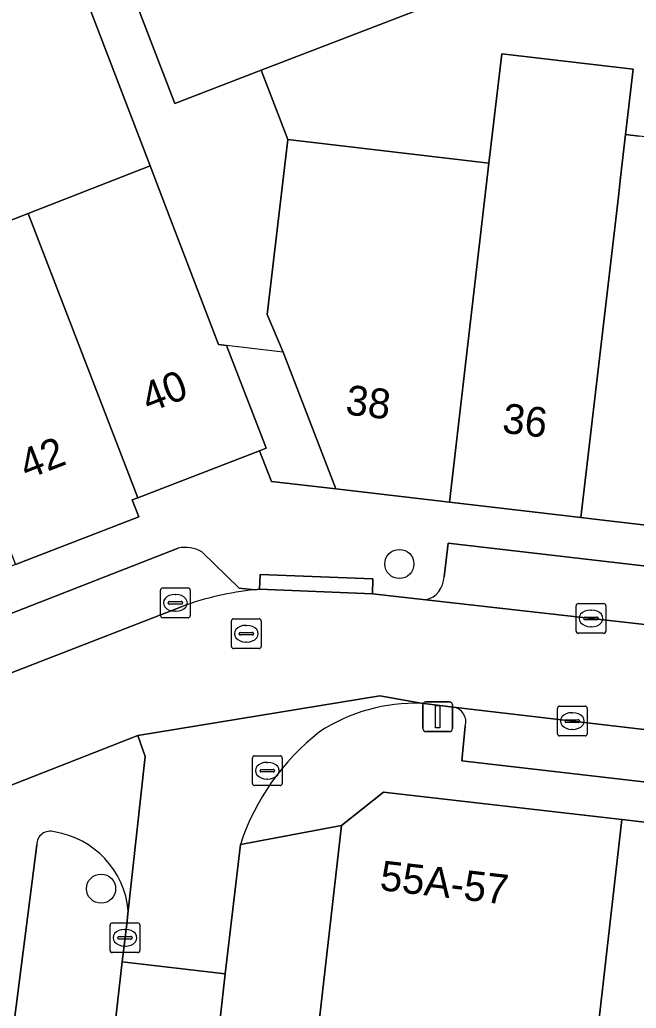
# Model space of a CAD drawing. Extents: x 161692 to 162379, y 380760 to 381678.
# Drawn here: x 161956.62 to 161977.32, y 381149.93 to 381183.08 of the extents above; entities that cross this region are included whole.
import ezdxf

# ---------------------------------------------------------------- set-up
doc = ezdxf.new("R2010")
doc.units = 0
for name, color, linetype in [('IMGEO_Boom', 7, 'Continuous'), ('IMGEO_Erf', 7, 'Continuous'), ('IMGEO_Kolk', 7, 'Continuous'), ('IMGEO_Lichtmast', 7, 'Continuous'), ('IMGEO_Pand', 7, 'Continuous'), ('IMGEO_Pand_nummerreeks', 7, 'Continuous'), ('IMGEO_Pand_overbouw', 7, 'Continuous'), ('IMGEO_Parkeervlak_open', 7, 'Continuous'), ('IMGEO_Rijbaan_lokaal_open', 7, 'Continuous'), ('IMGEO_Rioolput', 7, 'Continuous'), ('IMGEO_Voetpad_open', 7, 'Continuous')]:
    doc.layers.add(name, color=color, linetype=linetype)

msp = doc.modelspace()

# ---------------------------------------------------------------- linework, layer by layer
at = {"layer": 'IMGEO_Boom'}
for centre in [(161969.365, 381164.828), (161959.352, 381153.939)]:
    msp.add_circle(centre, 0.489, dxfattribs=at)
at = {"layer": 'IMGEO_Erf'}
for points in [[(161935.751, 381168.401), (161935.894, 381168.456), (161939.885, 381170), (161940.063, 381170.065), (161944.031, 381171.514), (161944.369, 381171.64), (161943.588, 381173.655), (161945.397, 381174.356), (161947.619, 381175.217), (161949.483, 381170.403), (161951.516, 381171.189), (161950.405, 381174.063), (161949.637, 381176.049), (161951.802, 381176.886), (161952.568, 381174.903), (161954.509, 381175.657), (161956.9, 381176.586), (161960.997, 381178.177), (161955.305, 381192.993)], [(161971.231, 381183.89), (161964.726, 381181.388), (161965.619, 381179.061), (161970.462, 381178.493), (161972.371, 381178.269), (161972.8, 381181.936), (161977.216, 381181.418), (161976.959, 381179.225), (161977.418, 381179.172)]]:
    msp.add_lwpolyline(points, dxfattribs=at)
at = {"layer": 'IMGEO_Kolk'}
for p, q in [((161961.346, 381163.098), (161961.346, 381163.95)), ((161961.421, 381164.024), (161962.273, 381164.024)), ((161962.347, 381163.95), (161962.347, 381163.098)), ((161961.605, 381163.518), (161961.605, 381163.53)), ((161961.648, 381163.567), (161962.046, 381163.567)), ((161961.834, 381163.804), (161961.859, 381163.804)), ((161962.089, 381163.53), (161962.089, 381163.518)), ((161975.37, 381163.502), (161976.222, 381163.502)), ((161962.043, 381163.481), (161961.645, 381163.481)), ((161961.857, 381163.244), (161961.832, 381163.244)), ((161975.295, 381162.576), (161975.295, 381163.428)), ((161975.783, 381163.282), (161975.808, 381163.282)), ((161976.296, 381163.428), (161976.296, 381162.576)), ((161962.273, 381163.024), (161961.421, 381163.024)), ((161975.554, 381162.996), (161975.554, 381163.008)), ((161975.992, 381162.959), (161975.594, 381162.959)), ((161975.597, 381163.045), (161975.995, 381163.045)), ((161976.038, 381163.008), (161976.038, 381162.996)), ((161975.806, 381162.722), (161975.781, 381162.722)), ((161976.222, 381162.502), (161975.37, 381162.502)), ((161974.669, 381159.134), (161974.669, 381159.986)), ((161974.744, 381160.06), (161975.596, 381160.06)), ((161975.67, 381159.986), (161975.67, 381159.134)), ((161974.928, 381159.554), (161974.928, 381159.566)), ((161974.971, 381159.603), (161975.369, 381159.603)), ((161975.157, 381159.84), (161975.182, 381159.84)), ((161975.412, 381159.566), (161975.412, 381159.554)), ((161975.366, 381159.517), (161974.968, 381159.517)), ((161975.18, 381159.28), (161975.155, 381159.28)), ((161975.596, 381159.06), (161974.744, 381159.06)), ((161964.432, 381157.469), (161964.432, 381158.321)), ((161964.507, 381158.395), (161965.359, 381158.395)), ((161965.433, 381158.321), (161965.433, 381157.469)), ((161964.691, 381157.889), (161964.691, 381157.901)), ((161964.734, 381157.938), (161965.132, 381157.938)), ((161964.92, 381158.175), (161964.945, 381158.175)), ((161965.175, 381157.901), (161965.175, 381157.889)), ((161965.129, 381157.852), (161964.731, 381157.852)), ((161964.943, 381157.615), (161964.918, 381157.615)), ((161965.359, 381157.395), (161964.507, 381157.395)), ((161959.653, 381151.867), (161959.653, 381152.719)), ((161959.728, 381152.793), (161960.58, 381152.793)), ((161960.141, 381152.573), (161960.166, 381152.573)), ((161960.654, 381152.719), (161960.654, 381151.867)), ((161959.912, 381152.287), (161959.912, 381152.299)), ((161960.35, 381152.25), (161959.952, 381152.25)), ((161959.955, 381152.336), (161960.353, 381152.336)), ((161960.396, 381152.299), (161960.396, 381152.287)), ((161960.164, 381152.013), (161960.139, 381152.013)), ((161960.58, 381151.793), (161959.728, 381151.793))]:
    msp.add_line(p, q, dxfattribs=at)
for points in [[(161961.346, 381163.098), (161961.346, 381163.95)], [(161961.421, 381164.024), (161962.273, 381164.024)], [(161962.347, 381163.95), (161962.347, 381163.098)], [(161975.37, 381163.502), (161976.222, 381163.502)], [(161975.295, 381162.576), (161975.295, 381163.428)], [(161976.296, 381163.428), (161976.296, 381162.576)], [(161962.273, 381163.024), (161961.421, 381163.024)], [(161976.222, 381162.502), (161975.37, 381162.502)], [(161974.669, 381159.134), (161974.669, 381159.986)], [(161974.744, 381160.06), (161975.596, 381160.06)], [(161975.67, 381159.986), (161975.67, 381159.134)], [(161975.596, 381159.06), (161974.744, 381159.06)], [(161964.432, 381157.469), (161964.432, 381158.321)], [(161964.507, 381158.395), (161965.359, 381158.395)], [(161965.433, 381158.321), (161965.433, 381157.469)], [(161965.359, 381157.395), (161964.507, 381157.395)], [(161959.653, 381151.867), (161959.653, 381152.719)], [(161959.728, 381152.793), (161960.58, 381152.793)], [(161960.654, 381152.719), (161960.654, 381151.867)], [(161960.58, 381151.793), (161959.728, 381151.793)]]:
    msp.add_lwpolyline(points, dxfattribs=at)
for centre, radius, start, end in [((161961.423, 381163.948), 0.0765, 91.552, 178.448), ((161961.423, 381163.948), 0.0765, 91.552, 178.448), ((161962.271, 381163.948), 0.0765, 1.552, 88.448), ((161962.271, 381163.948), 0.0765, 1.552, 88.448), ((161961.645, 381163.527), 0.0403, 85.8775, 175.7526), ((161961.642, 381163.517), 0.0366, 178.938, 274.7102), ((161962.046, 381163.524), 0.043, 264.8664, 352.4533), ((161962.05, 381163.529), 0.0386, 1.7309, 96.639), ((161975.372, 381163.426), 0.0765, 91.552, 178.448), ((161975.372, 381163.426), 0.0765, 91.552, 178.448), ((161976.22, 381163.426), 0.0765, 1.552, 88.448), ((161976.22, 381163.426), 0.0765, 1.552, 88.448), ((161961.423, 381163.1), 0.0765, 181.552, 268.448), ((161961.423, 381163.1), 0.0765, 181.552, 268.448), ((161962.271, 381163.1), 0.0765, 271.552, 358.448), ((161962.271, 381163.1), 0.0765, 271.552, 358.448), ((161975.594, 381163.005), 0.0403, 85.8775, 175.7526), ((161975.591, 381162.995), 0.0366, 178.938, 274.7102), ((161975.995, 381163.002), 0.043, 264.8664, 352.4533), ((161975.999, 381163.007), 0.0386, 1.7309, 96.639), ((161975.372, 381162.578), 0.0765, 181.552, 268.448), ((161975.372, 381162.578), 0.0765, 181.552, 268.448), ((161976.22, 381162.578), 0.0765, 271.552, 358.448), ((161976.22, 381162.578), 0.0765, 271.552, 358.448), ((161974.746, 381159.984), 0.0765, 91.552, 178.448), ((161974.746, 381159.984), 0.0765, 91.552, 178.448), ((161975.594, 381159.984), 0.0765, 1.552, 88.448), ((161975.594, 381159.984), 0.0765, 1.552, 88.448), ((161974.968, 381159.563), 0.0403, 85.8775, 175.7526), ((161974.965, 381159.553), 0.0366, 178.938, 274.7102), ((161975.369, 381159.56), 0.043, 264.8664, 352.4533), ((161975.373, 381159.565), 0.0386, 1.7309, 96.639), ((161974.746, 381159.136), 0.0765, 181.552, 268.448), ((161974.746, 381159.136), 0.0765, 181.552, 268.448), ((161975.594, 381159.136), 0.0765, 271.552, 358.448), ((161975.594, 381159.136), 0.0765, 271.552, 358.448), ((161964.509, 381158.319), 0.0765, 91.552, 178.448), ((161964.509, 381158.319), 0.0765, 91.552, 178.448), ((161965.357, 381158.319), 0.0765, 1.552, 88.448), ((161965.357, 381158.319), 0.0765, 1.552, 88.448), ((161964.731, 381157.898), 0.0403, 85.8775, 175.7526), ((161964.728, 381157.888), 0.0366, 178.938, 274.7102), ((161965.132, 381157.895), 0.043, 264.8664, 352.4533), ((161965.136, 381157.9), 0.0386, 1.7309, 96.639), ((161964.509, 381157.471), 0.0765, 181.552, 268.448), ((161964.509, 381157.471), 0.0765, 181.552, 268.448), ((161965.357, 381157.471), 0.0765, 271.552, 358.448), ((161965.357, 381157.471), 0.0765, 271.552, 358.448), ((161959.73, 381152.717), 0.0765, 91.552, 178.448), ((161959.73, 381152.717), 0.0765, 91.552, 178.448), ((161960.578, 381152.717), 0.0765, 1.552, 88.448), ((161960.578, 381152.717), 0.0765, 1.552, 88.448), ((161959.952, 381152.296), 0.0403, 85.8775, 175.7526), ((161959.949, 381152.286), 0.0366, 178.938, 274.7102), ((161960.353, 381152.293), 0.043, 264.8664, 352.4533), ((161960.357, 381152.298), 0.0386, 1.7309, 96.639), ((161959.73, 381151.869), 0.0765, 181.552, 268.448), ((161959.73, 381151.869), 0.0765, 181.552, 268.448), ((161960.578, 381151.869), 0.0765, 271.552, 358.448), ((161960.578, 381151.869), 0.0765, 271.552, 358.448)]:
    msp.add_arc(centre, radius, start, end, dxfattribs=at)
for centre, major_axis, ratio, start_param, end_param in [((161961.833, 381163.524), (-0.387, 0.002), 0.722429, 4.712389, 7.853982), ((161961.858, 381163.524), (-0.39, 0.002), 0.717154, 1.570796, 4.712389), ((161975.782, 381163.002), (-0.387, 0.002), 0.722429, 4.712389, 7.853982), ((161975.807, 381163.002), (-0.39, 0.002), 0.717154, 1.570796, 4.712389), ((161975.156, 381159.56), (-0.387, 0.002), 0.722429, 4.712389, 7.853982), ((161975.181, 381159.56), (-0.39, 0.002), 0.717154, 1.570796, 4.712389), ((161964.919, 381157.895), (-0.387, 0.002), 0.722429, 4.712389, 7.853982), ((161964.944, 381157.895), (-0.39, 0.002), 0.717154, 1.570796, 4.712389), ((161960.14, 381152.293), (-0.387, 0.002), 0.722429, 4.712389, 7.853982), ((161960.165, 381152.293), (-0.39, 0.002), 0.717154, 1.570796, 4.712389)]:
    msp.add_ellipse(centre, major_axis=major_axis, ratio=ratio, start_param=start_param, end_param=end_param, dxfattribs=at)
at = {"layer": 'IMGEO_Lichtmast'}
for p, q in [((161970.255, 381160.205), (161971.045, 381160.205)), ((161971.045, 381160.205), (161970.255, 381160.205)), ((161970.155, 381159.305), (161970.155, 381160.105)), ((161970.155, 381160.105), (161970.155, 381159.305)), ((161971.145, 381160.105), (161971.145, 381159.305)), ((161971.145, 381159.305), (161971.145, 381160.105)), ((161971.045, 381159.205), (161970.255, 381159.205)), ((161970.255, 381159.205), (161971.045, 381159.205))]:
    msp.add_line(p, q, dxfattribs=at)
msp.add_lwpolyline([(161970.575, 381160.08), (161970.725, 381160.08), (161970.725, 381159.33), (161970.575, 381159.33), (161970.575, 381160.08)], dxfattribs=at)
for centre, start, end in [((161970.255, 381160.105), 90, 180), ((161970.255, 381160.105), 90, 180), ((161971.045, 381160.105), 0, 90), ((161971.045, 381160.105), 360, 90), ((161970.255, 381159.305), 180, 270), ((161970.255, 381159.305), 180, 270), ((161971.045, 381159.305), 270, 0), ((161971.045, 381159.305), 270, 0)]:
    msp.add_arc(centre, 0.1, start, end, dxfattribs=at)
at = {"layer": 'IMGEO_Pand'}
for points in [[(161969.282, 381188.951), (161967.084, 381194.661), (161966.585, 381195.958), (161964.567, 381196.241), (161956.827, 381193.264), (161961.825, 381180.272), (161964.726, 381181.388), (161971.231, 381183.89)], [(161976.959, 381179.225), (161977.216, 381181.418), (161972.8, 381181.936), (161972.371, 381178.269), (161971.042, 381166.899), (161975.452, 381166.385), (161976.715, 381177.148), (161976.79, 381177.787)], [(161981.206, 381173.397), (161978.619, 381173.701), (161978.917, 381176.242), (161978.992, 381176.882), (161979.236, 381178.959), (161977.418, 381179.172), (161976.959, 381179.225), (161976.79, 381177.787), (161976.715, 381177.148), (161975.452, 381166.385), (161975.917, 381166.329), (161980.321, 381165.814)], [(161972.371, 381178.269), (161970.462, 381178.493), (161965.619, 381179.061), (161964.932, 381173.19), (161965.461, 381171.93), (161967.235, 381167.344), (161971.042, 381166.899)], [(161961.514, 381176.822), (161960.997, 381178.177), (161956.9, 381176.586), (161960.588, 381167.048), (161964.67, 381168.626), (161964.897, 381168.713), (161964.85, 381168.834), (161963.567, 381172.151), (161963.293, 381172.183)], [(161956.9, 381176.586), (161954.509, 381175.657), (161952.568, 381174.903), (161956.478, 381164.805), (161960.619, 381166.406), (161960.399, 381166.975), (161960.588, 381167.048)], [(161975.818, 381147.326), (161976.832, 381156.254), (161968.83, 381157.179), (161967.426, 381156.058), (161966.578, 381148.7), (161972.66, 381147.996), (161972.813, 381149.319), (161975.208, 381149.042), (161975.021, 381147.418)], [(161975.818, 381147.326), (161980.965, 381146.731), (161981.998, 381155.657), (161976.832, 381156.254)]]:
    msp.add_lwpolyline(points, close=True, dxfattribs=at)
at = {"layer": 'IMGEO_Pand_overbouw'}
msp.add_lwpolyline([(161967.235, 381167.344), (161965.461, 381171.93), (161963.567, 381172.151), (161964.85, 381168.834), (161964.897, 381168.713), (161964.67, 381168.626), (161965.067, 381167.598)], close=True, dxfattribs=at)
at = {"layer": 'IMGEO_Parkeervlak_open'}
for points in [[(161992.596, 381161.931), (161992.688, 381163.01), (161971.005, 381165.524), (161970.863, 381164.394)], [(161961.935, 381165.359), (161936.022, 381155.245), (161936.401, 381154.343)], [(161964.511, 381163.965), (161963.986, 381164.012), (161962.737, 381165.232)], [(161970.248, 381163.626), (161979.992, 381162.53), (161993.023, 381161.038)], [(161936.189, 381153.424), (161938.293, 381154.231), (161950.652, 381158.97), (161962.069, 381163.406)], [(161992.801, 381157.471), (161981.697, 381158.796), (161971.168, 381160.031)], [(161971.575, 381159.39), (161971.457, 381158.223), (161992.175, 381155.838), (161992.292, 381156.968)], [(161960.266, 381153.199), (161960.835, 381158.374), (161960.581, 381159.073), (161948.679, 381154.411)], [(161949.542, 381153.601), (161949.14, 381149.971), (161956.388, 381149.129), (161957.191, 381155.412)]]:
    msp.add_lwpolyline(points, dxfattribs=at)
for centre, radius, start, end in [((161962.171, 381164.254), 1.13, 59.9436, 102.0598), ((161970.065, 381164.403), 0.798, 283.2522, 359.3736), ((161965.632, 381153.453), 10.572, 96.0891, 109.6979), ((161971.091, 381159.533), 0.504, 343.5638, 81.2628), ((161957.642, 381155.415), 0.451, 71.1012, 180.4268), ((161957.331, 381152.93), 2.947, 5.2326, 81.0765)]:
    msp.add_arc(centre, radius, start, end, dxfattribs=at)
at = {"layer": 'IMGEO_Rijbaan_lokaal_open'}
for points in [[(162012.179, 381158.844), (162001.717, 381160.042), (162000.556, 381160.175), (162000, 381160.239), (161993.023, 381161.038), (161979.992, 381162.53), (161970.248, 381163.626), (161968.459, 381163.825), (161964.675, 381163.981), (161964.511, 381163.965)], [(161962.069, 381163.406), (161950.652, 381158.97), (161938.293, 381154.231), (161939.598, 381150.828), (161941.553, 381151.59), (161948.078, 381154.173), (161948.679, 381154.411), (161960.581, 381159.073), (161968.709, 381160.405), (161970.098, 381160.156), (161971.168, 381160.031), (161981.697, 381158.796), (161992.801, 381157.471), (161993.884, 381157.342), (161996.097, 381157.078), (162000, 381156.642), (162018.142, 381154.612), (162019.912, 381154.375), (162020.371, 381157.806), (162018.489, 381158.045), (162012.179, 381158.844)], [(161970.098, 381160.156), (161968.709, 381160.405), (161960.581, 381159.073), (161960.835, 381158.374), (161960.266, 381153.199), (161960.218, 381152.765), (161960.056, 381151.48), (161963.517, 381151.083), (161964.029, 381155.424)]]:
    msp.add_lwpolyline(points, dxfattribs=at)
msp.add_lwpolyline([(161960.056, 381151.48), (161959.516, 381146.666), (161962.976, 381146.262), (161963.517, 381151.083)], close=True, dxfattribs=at)
for centre, radius, start, end in [((161965.632, 381153.453), 10.572, 96.0891, 109.6979), ((161969.911, 381154.263), 5.896, 88.1855, 123.1725), ((161971.581, 381152.931), 7.953, 127.9971, 161.73)]:
    msp.add_arc(centre, radius, start, end, dxfattribs=at)
at = {"layer": 'IMGEO_Rioolput'}
for p, q in [((161963.728, 381162.063), (161963.728, 381162.915)), ((161963.803, 381162.989), (161964.655, 381162.989)), ((161964.729, 381162.915), (161964.729, 381162.063)), ((161964.03, 381162.532), (161964.428, 381162.532)), ((161964.216, 381162.769), (161964.241, 381162.769)), ((161963.987, 381162.483), (161963.987, 381162.495)), ((161964.425, 381162.446), (161964.027, 381162.446)), ((161964.239, 381162.209), (161964.214, 381162.209)), ((161964.471, 381162.495), (161964.471, 381162.483)), ((161964.655, 381161.989), (161963.803, 381161.989))]:
    msp.add_line(p, q, dxfattribs=at)
for points in [[(161963.728, 381162.063), (161963.728, 381162.915)], [(161963.803, 381162.989), (161964.655, 381162.989)], [(161964.729, 381162.915), (161964.729, 381162.063)], [(161964.655, 381161.989), (161963.803, 381161.989)]]:
    msp.add_lwpolyline(points, dxfattribs=at)
for centre, radius, start, end in [((161963.805, 381162.913), 0.0765, 91.552, 178.448), ((161963.805, 381162.913), 0.0765, 91.552, 178.448), ((161964.653, 381162.913), 0.0765, 1.552, 88.448), ((161964.653, 381162.913), 0.0765, 1.552, 88.448), ((161964.027, 381162.492), 0.0403, 85.8775, 175.7526), ((161964.432, 381162.494), 0.0386, 1.7309, 96.639), ((161964.024, 381162.482), 0.0366, 178.938, 274.7102), ((161964.428, 381162.489), 0.043, 264.8664, 352.4533), ((161963.805, 381162.065), 0.0765, 181.552, 268.448), ((161963.805, 381162.065), 0.0765, 181.552, 268.448), ((161964.653, 381162.065), 0.0765, 271.552, 358.448), ((161964.653, 381162.065), 0.0765, 271.552, 358.448)]:
    msp.add_arc(centre, radius, start, end, dxfattribs=at)
for centre, major_axis, ratio, start_param, end_param in [((161964.215, 381162.489), (-0.387, 0.002), 0.722429, 4.712389, 7.853982), ((161964.24, 381162.489), (-0.39, 0.002), 0.717154, 1.570796, 4.712389)]:
    msp.add_ellipse(centre, major_axis=major_axis, ratio=ratio, start_param=start_param, end_param=end_param, dxfattribs=at)
at = {"layer": 'IMGEO_Voetpad_open'}
for points in [[(161955.305, 381192.993), (161960.997, 381178.177), (161961.514, 381176.822), (161963.293, 381172.183), (161963.567, 381172.151), (161964.85, 381168.834), (161964.897, 381168.713), (161964.67, 381168.626), (161965.067, 381167.598), (161967.235, 381167.344), (161965.461, 381171.93), (161964.932, 381173.19), (161965.619, 381179.061), (161964.726, 381181.388), (161961.825, 381180.272), (161956.827, 381193.264)], [(161980.321, 381165.814), (161975.917, 381166.329), (161975.452, 381166.385), (161971.042, 381166.899), (161967.235, 381167.344), (161965.067, 381167.598), (161964.67, 381168.626), (161960.588, 381167.048), (161960.399, 381166.975), (161960.619, 381166.406), (161956.478, 381164.805), (161952.28, 381163.181), (161948.251, 381161.623), (161943.975, 381159.97), (161939.807, 381158.358), (161939.588, 381158.922), (161939.308, 381158.814), (161937.765, 381158.217), (161936.185, 381157.606), (161935.495, 381157.339)], [(161970.863, 381164.394), (161971.005, 381165.524), (161992.688, 381163.01), (161992.596, 381161.931)], [(161936.401, 381154.343), (161936.022, 381155.245), (161961.935, 381165.359)], [(161962.737, 381165.232), (161963.986, 381164.012), (161964.511, 381163.965), (161964.675, 381163.981), (161964.695, 381164.48), (161968.479, 381164.324), (161968.459, 381163.825), (161970.248, 381163.626)], [(161971.168, 381160.031), (161970.098, 381160.156)], [(161992.292, 381156.968), (161992.175, 381155.838), (161971.457, 381158.223), (161971.575, 381159.39)], [(161964.029, 381155.424), (161967.426, 381156.058), (161968.83, 381157.179), (161976.832, 381156.254), (161981.998, 381155.657), (161987.377, 381155.036), (161992.676, 381154.423), (161997.875, 381153.822), (161999.999, 381153.577), (162002.848, 381153.247), (162008.224, 381152.624), (162015.967, 381151.726), (162021.813, 381150.411), (162026.485, 381149.36)], [(161962.747, 381114.909), (161963.333, 381119.977), (161964.047, 381126.727), (161964.631, 381131.795), (161965.244, 381137.115), (161965.837, 381142.266), (161966.196, 381145.38), (161966.578, 381148.7), (161967.426, 381156.058), (161964.029, 381155.424), (161963.517, 381151.083), (161962.976, 381146.262)], [(161957.191, 381155.412), (161956.388, 381149.129), (161956.162, 381145.456), (161954.88, 381134.431), (161954.037, 381127.184), (161953.476, 381122.354), (161952.893, 381117.344), (161952.318, 381112.4), (161951.753, 381107.539), (161951.18, 381102.61), (161950.594, 381097.573), (161950.03, 381092.727), (161949.327, 381086.68), (161948.751, 381081.721), (161948.175, 381076.772), (161947.611, 381071.919), (161947.025, 381066.879), (161946.46, 381062.027), (161945.855, 381056.821), (161945.65, 381055.374), (161944.934, 381049.22), (161941.233, 381016.938)], [(161959.516, 381146.666), (161960.056, 381151.48), (161960.218, 381152.765), (161960.266, 381153.199)]]:
    msp.add_lwpolyline(points, dxfattribs=at)
msp.add_lwpolyline([(161964.675, 381163.981), (161968.459, 381163.825), (161968.479, 381164.324), (161964.695, 381164.48)], close=True, dxfattribs=at)
for centre, radius, start, end in [((161962.171, 381164.254), 1.13, 59.9436, 102.0598), ((161970.065, 381164.403), 0.798, 283.2522, 359.3736), ((161969.911, 381154.263), 5.896, 88.1855, 123.1725), ((161971.091, 381159.533), 0.504, 343.5638, 81.2628), ((161971.581, 381152.931), 7.953, 127.9971, 161.73), ((161957.642, 381155.415), 0.451, 71.1012, 180.4268), ((161957.331, 381152.93), 2.947, 5.2326, 81.0765)]:
    msp.add_arc(centre, radius, start, end, dxfattribs=at)

# ---------------------------------------------------------------- texts
at = {"layer": 'IMGEO_Pand_nummerreeks'}
for s, rotation, p in [('40', 21.1364, (161960.953, 381169.891)), ('38', 353.3308, (161967.529, 381169.847)), ('36', 353.3308, (161972.788, 381169.232)), ('42', 21.1448, (161956.856, 381167.653)), ('55A-57', 353.4125, (161968.68, 381153.895))]:
    msp.add_text(s, height=1, rotation=rotation, dxfattribs=at).set_placement(p)

doc.saveas('drawing.dxf')
